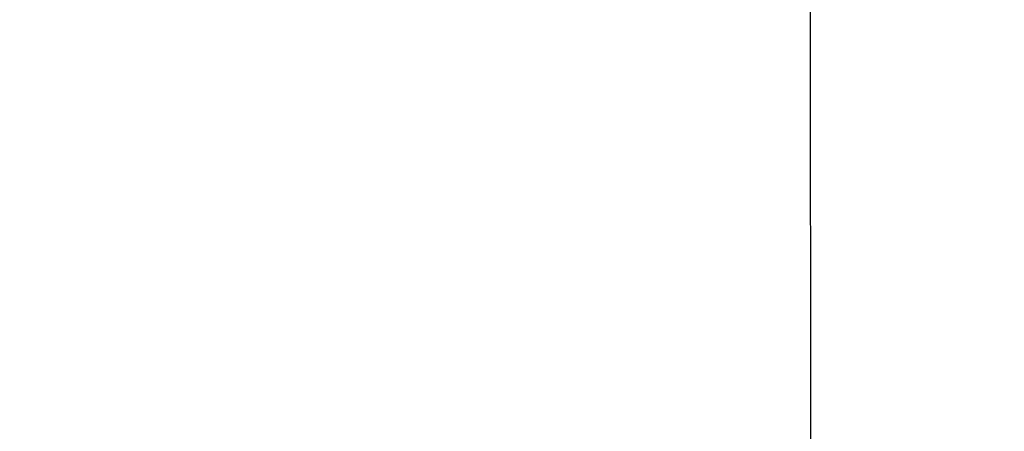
# Model space of a CAD drawing. Header units: millimetres. Extents: x -14064 to 10606674, y -83552 to 74051.
# Tile 388 of 656: x 25493.872 to 25495.679, y -26047.127 to -26046.372. Entities that reach past the tile are written whole.
import ezdxf

# ---------------------------------------------------------------- set-up
doc = ezdxf.new("R2010")
doc.units = ezdxf.units.MM

msp = doc.modelspace()

# ---------------------------------------------------------------- hatches: boundary and pattern name
at = {"lineweight": 9}
h = msp.add_hatch(dxfattribs=at)
h.set_pattern_fill('ANSI33', color=256, scale=50)
h.set_pattern_definition([(45, (-84081.94, 20679.62), (-224.5064, 224.5064), []), (45, (-83857.43, 20679.62), (-224.5064, 224.5064), [158.75, -79.375])])
h.paths.add_polyline_path([(25495.04788, -25693.42121), (25061.04788, -25687.62166), (25061.04788, -25617.3544), (24926.40041, -25617.3544, -1), (24905.69535, -25617.3544), (24771.04788, -25617.3544), (24771.04788, -25883.13168), (24871.04788, -25883.13168), (24871.04788, -25893.13168), (24771.04788, -25893.13168), (24771.04788, -26053.13168), (24871.04788, -26053.13168), (24871.04788, -26063.13166), (25049.06221, -26063.13168, -0.4142135), (25046.06221, -26060.13168), (25046.06221, -26057.13168), (25092.46221, -26057.13168), (25092.46221, -26047.13168), (25217.54925, -26047.13168), (25217.54925, -26045.13168), (25377.54925, -26045.13168), (25495.32415, -26047.13168)])
h.paths.add_polyline_path([(25495.33665, -26063.13168), (25106.06221, -26063.13168), (25106.06221, -26097.13168), (25095.04787, -26097.1342), (25095.04784, -26240.42118), (25095.04771, -26502.06449), (25495.67948, -26502.06449)])
edge = h.paths.add_edge_path()
edge.add_line((25061.04788, -24496.63269), (25057.54788, -24496.63269))
edge.add_arc((25057.54788, -24493.13269), 3.5, 180, 270, ccw=False)
edge.add_line((25054.04788, -24493.13269), (25054.04788, -24477.13269))
edge.add_arc((25047.04788, -24477.13269), 7, 0, 90)
edge.add_line((25047.04788, -24470.13269), (25003.04788, -24470.13269))
edge.add_arc((25003.04788, -24468.13269), 2, 180, 270, ccw=False)
edge.add_line((25001.04788, -24468.13269), (25001.04788, -24465.13269))
edge.add_arc((25003.04788, -24465.13269), 2, 90, 180, ccw=False)
edge.add_line((25003.04788, -24463.13269), (24911.04788, -24463.13269))
edge.add_line((24911.04788, -24463.13269), (24911.04788, -24763.13269))
edge.add_line((24911.04788, -24763.13269), (24771.04788, -24763.13269))
edge.add_line((24771.04788, -24763.13269), (24771.04788, -25617.3544))
edge.add_line((24771.04788, -25617.3544), (24905.69535, -25617.3544))
edge.add_arc((24916.04788, -25617.3544), 10.35253, 0, 180, ccw=False)
edge.add_line((24926.40041, -25617.3544), (25061.04788, -25617.3544))
edge.add_line((25061.04788, -25617.3544), (25061.04788, -25112.1659))
edge.add_line((25061.04788, -25112.1659), (25013.5476, -25112.1659))
edge.add_line((25013.5476, -25112.1659), (25013.5476, -25109.02554))
edge.add_line((25013.5476, -25109.02554), (25061.04788, -25109.02554))
edge.add_line((25061.04788, -25109.02554), (25061.04788, -24496.63269))

# ---------------------------------------------------------------- linework, layer by layer
msp.add_line((25495.67948, -26502.06449), (25495.04788, -25693.42121))

doc.saveas('drawing.dxf')
